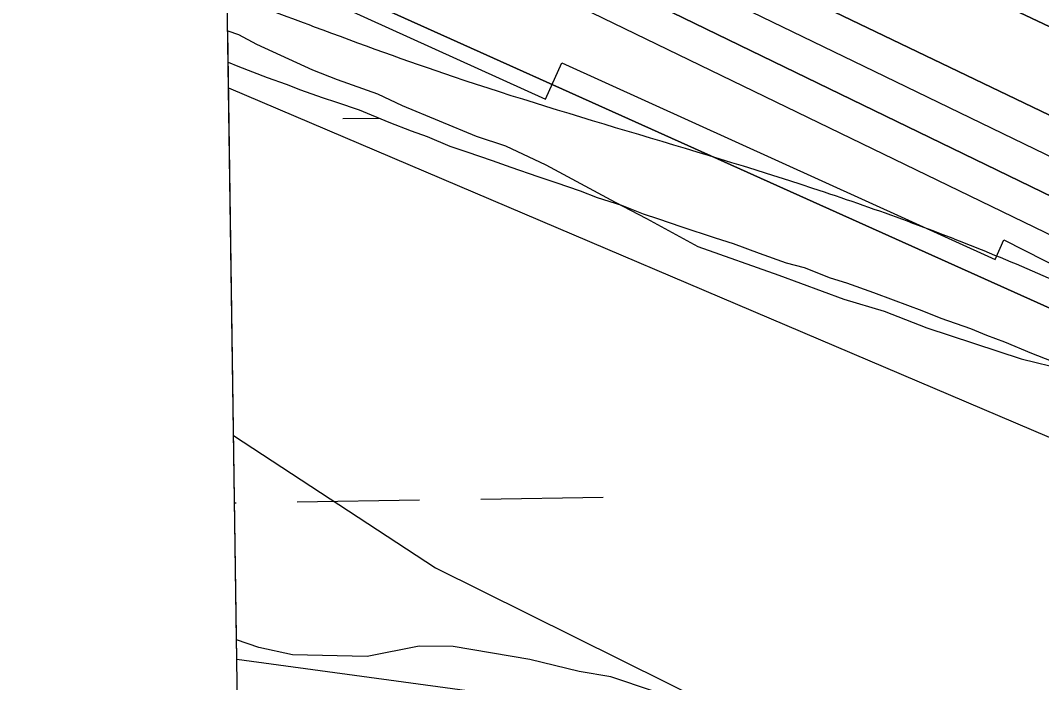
# Model space of a CAD drawing. Extents: x 3807117 to 3845308, y 337856 to 363736.
# Drawn here: x 3811164.4 to 3811431.5, y 353177.7 to 353350.8 of the extents above; entities that cross this region are included whole.
import ezdxf

# ---------------------------------------------------------------- set-up
doc = ezdxf.new("R2010")
doc.units = 0
for name, color, linetype in [('V-GRID-FRAM', 7, 'Continuous'), ('V-RIVR-EDGE', 7, 'Continuous'), ('V-RRAP-FSHR', 7, 'Continuous'), ('V-RRAP-RVMT', 7, 'Continuous'), ('V-SITE-VEGE', 7, 'Continuous'), ('V-TOPO-DPTH', 7, 'Continuous'), ('V-TOPO-MINR', 7, 'Continuous'), ('V-TOPO-WATR', 7, 'Continuous'), ('V-WETL-SWMP', 7, 'Continuous')]:
    doc.layers.add(name, color=color, linetype=linetype)

msp = doc.modelspace()

# ---------------------------------------------------------------- linework, layer by layer
at = {"layer": 'V-GRID-FRAM'}
msp.add_lwpolyline([(3811100.57, 361461.86), (3842914.16, 361938.5), (3843194.47, 343758.27), (3811365.02, 343281.4), (3811100.57, 361461.86)], dxfattribs=at)
at = {"layer": 'V-RIVR-EDGE'}
msp.add_spline([(3811218.45, 353357.75), (3811241.21, 353349.18), (3811277.57, 353336.15), (3811374.55, 353305.99), (3811420.6, 353288.89), (3811465.03, 353269.37), (3811510.27, 353249.04), (3811559.54, 353223.84), (3811619.3, 353188.92), (3811662.89, 353154.04), (3811691.94, 353127.28), (3811709.7, 353115.91), (3811765.42, 353081), (3811802.58, 353062.3), (3811835.68, 353041.2), (3811867.17, 353019.28), (3811896.23, 352996.57), (3811913.17, 352981.16), (3811951.93, 352955.99), (3812009.28, 352925.93), (3812057.74, 352901.54), (3812121.56, 352872.27), (3812173.25, 352846.26), (3812216.06, 352823.51), (3812265.33, 352799.13), (3812306.53, 352778.81), (3812348.53, 352757.68), (3812386.49, 352735.75), (3812421.22, 352720.3), (3812460.8, 352699.98), (3812545.61, 352656.1), (3812602.97, 352631.69), (3812678.12, 352606.44), (3812715.31, 352600.68), (3812744.42, 352597.38), (3812762.2, 352594.1), (3812802.62, 352585.1), (3812822.01, 352580.2), (3812833.34, 352581.79), (3812848.71, 352583.37), (3812863.26, 352580.91), (3812881.04, 352576.82), (3812922.25, 352559.74), (3812963.46, 352545.08), (3812993.35, 352532.06), (3813052.31, 352503.61), (3813083.01, 352490.59), (3813106.46, 352488.92), (3813129.91, 352485.63), (3813159, 352477.47), (3813194.55, 352462.01), (3813230.1, 352446.56), (3813273.7, 352417.34), (3813301.14, 352397.05), (3813318.91, 352388.11), (3813348, 352378.33), (3813381.13, 352364.5), (3813413.43, 352345.82), (3813494.23, 352316.51), (3813551.59, 352290.49), (3813617.85, 352267.68), (3813655.02, 352255.45), (3813691.38, 352240), (3813714.01, 352235.9), (3813744.71, 352223.69), (3813776.23, 352213.91), (3813798.06, 352213.86), (3813836.05, 352202.44), (3813875.64, 352186.97), (3813962.9, 352155.22), (3814023.51, 352136.47), (3814102.7, 352107.97), (3814155.23, 352091.66), (3814196.44, 352079.43), (3814266.74, 352055.8), (3814323.32, 352041.91), (3814445.34, 352003.6), (3814506.76, 351985.66), (3814578.69, 351964.45), (3814657.89, 351940.8), (3814702.34, 351927.75), (3814721.75, 351929.32), (3814754.09, 351926.01), (3814770.26, 351923.54), (3814789.65, 351914.6), (3814876.12, 351887.69), (3814949.66, 351867.29), (3815006.24, 351854.21), (3815041.8, 351845.23), (3815100, 351831.34), (3815142.83, 351819.1), (3815167.09, 351818.23), (3815176.79, 351814.97), (3815198.62, 351812.49), (3815248.71, 351793.77), (3815354.59, 351764.39), (3815405.5, 351749.71), (3815426.52, 351748.04), (3815454.83, 351747.16), (3815474.24, 351747.11), (3815497.68, 351743.82), (3815524.35, 351737.28), (3815541.33, 351734.81), (3815565.58, 351730.71), (3815596.3, 351724.97), (3815642.38, 351716.77), (3815669.07, 351715.9), (3815682.81, 351715.05), (3815696.55, 351711.79), (3815717.56, 351705.26), (3815765.26, 351698.68), (3815820.23, 351687.22), (3815860.65, 351679.03), (3815887.32, 351674.92), (3815924.51, 351666.74), (3815943.91, 351662.65), (3815983.51, 351652.04), (3816003.72, 351648.75), (3816038.48, 351643.81), (3816063.54, 351639.71), (3816105.59, 351635.56), (3816135.51, 351634.68), (3816171.09, 351635.4), (3816210.74, 351640.96), (3816241.48, 351644.93), (3816273.83, 351645.66), (3816303.76, 351648.01), (3816321.54, 351645.54), (3816344.17, 351637.4), (3816355.48, 351632.52), (3816384.58, 351625.98), (3816408.82, 351617.83), (3816424.99, 351614.55), (3816446.8, 351606.41), (3816479.12, 351591.77), (3816506.58, 351580.38), (3816543.75, 351564.12), (3816581.72, 351547.85), (3816605.95, 351537.28), (3816640.72, 351532.34), (3816698.92, 351520.06), (3816723.15, 351510.3), (3816746.6, 351507), (3816761.16, 351507.78), (3816778.13, 351503.69), (3816798.34, 351497.98), (3816825, 351487.4), (3816855.71, 351479.24), (3816886.43, 351474.31), (3816925.24, 351471.79), (3816966.49, 351474.11), (3816998.04, 351476.46), (3817026.34, 351475.58), (3817070.01, 351472.24), (3817092.65, 351470.56), (3817117.7, 351461.61), (3817150.84, 351455.86), (3817209.06, 351450.87), (3817268.89, 351445.87), (3817306.88, 351436.88), (3817355.39, 351431.9), (3817427.34, 351420.4), (3817484.73, 351407.32), (3817542.94, 351399.09), (3817623.81, 351395.66), (3817702.24, 351390.61), (3817745.91, 351388.88), (3817785.52, 351383.93), (3817817.87, 351380.62), (3817858.28, 351372.43), (3817897.08, 351363.44), (3817925.37, 351356.9), (3817962.56, 351352.76), (3818012.7, 351351.83), (3818077.4, 351352.48), (3818152.61, 351350.68), (3818194.66, 351347.34), (3818239.12, 351341.57), (3818286.01, 351331.75), (3818338.55, 351321.1), (3818397.56, 351310.44), (3818454.15, 351303.02), (3818509.14, 351298.84), (3818571.39, 351293.03), (3818663.57, 351285.52), (3818727.45, 351279.7), (3818795.36, 351269.83), (3818876.2, 351255.07), (3818923.09, 351250.1), (3818977.26, 351245.12), (3819054.89, 351238.46), (3819127.66, 351231.81), (3819212.56, 351225.94), (3819281.3, 351224.96), (3819351.66, 351224.78), (3819419.6, 351227.04), (3819476.21, 351226.9), (3819520.69, 351227.6), (3819546.57, 351227.54), (3819582.95, 351220.98), (3819614.49, 351220.09), (3819672.7, 351214.28), (3819726.07, 351210.92), (3819778.63, 351205.13), (3819810.96, 351200.19), (3819871.59, 351188.72), (3819899.88, 351182.99), (3819915.25, 351182.95), (3819932.24, 351185.34), (3819953.26, 351184.48), (3819983.18, 351182.78), (3820021.98, 351174.6), (3820084.22, 351159.89), (3820145.64, 351141.14), (3820186.04, 351126.48), (3820236.16, 351120.69), (3820274.96, 351112.51), (3820329.94, 351105.91), (3820344.5, 351105.87), (3820380.09, 351107.4), (3820408.4, 351109.75), (3820453.68, 351108.03), (3820490.07, 351107.13), (3820518.37, 351101.4), (3820553.93, 351094.03), (3820601.63, 351086.63), (3820680.85, 351071.88), (3820732.56, 351053.96), (3820765.7, 351044.98), (3820836.03, 351032.68), (3820886.95, 351021.23), (3820941.92, 351009.77), (3820979.1, 351001.59), (3821029.21, 350986.91), (3821084.97, 350968.98), (3821149.62, 350949.41), (3821214.28, 350937.12), (3821274.11, 350927.27), (3821338.79, 350922.25), (3821390.55, 350921.32), (3821439.88, 350920.39), (3821482.74, 350919.47), (3821516.7, 350916.96), (3821545.82, 350918.51), (3821604.05, 350917.55), (3821659.04, 350916.61), (3821685.74, 350923.01), (3821735.92, 350937.45), (3821757.76, 350939.82), (3821803.07, 350944.56), (3821833.79, 350942.06), (3821854.81, 350937.96), (3821867.75, 350937.93), (3821881.5, 350939.51), (3821902.56, 350953.21), (3821911.47, 350959.66), (3821920.37, 350959.63), (3821942.2, 350958.77), (3821963.22, 350953.06), (3821985.85, 350947.34), (3822015.76, 350942.41), (3822040.81, 350932.65), (3822068.26, 350916.41), (3822083.59, 350901.81), (3822094.07, 350887.23), (3822105.37, 350879.92), (3822121.54, 350876.65), (3822152.25, 350869.29), (3822191.87, 350864.34), (3822226.65, 350865.06), (3822267.91, 350870.62), (3822284.9, 350872.2), (3822305.11, 350872.15), (3822333.42, 350872.08), (3822351.22, 350873.65), (3822361.73, 350874.43), (3822394.89, 350872.73), (3822423.99, 350870.24), (3822458.75, 350862.87), (3822510.5, 350859.51), (3822540.43, 350859.43), (3822561.46, 350863.43), (3822581.69, 350865.8), (3822615.65, 350864.1), (3822672.24, 350856.68), (3822705.39, 350852.56), (3822756.32, 350841.92), (3822787.04, 350836.99), (3822823.41, 350830.43), (3822867.88, 350823.85), (3822902.63, 350816.48), (3822945.47, 350806.67), (3823006.09, 350790.35), (3823079.61, 350760.24), (3823137.78, 350735.03), (3823194.35, 350718.71), (3823245.28, 350709.69), (3823306.73, 350704.69), (3823364.14, 350701.31), (3823417.51, 350697.14), (3823449.05, 350697.06), (3823481.4, 350698.6), (3823550.15, 350699.23), (3823581.69, 350699.16), (3823629.38, 350688.52), (3823668.18, 350681.15), (3823696.46, 350671.37), (3823753.82, 350646.97), (3823806.35, 350633.09), (3823863.74, 350620.82), (3823898.51, 350618.31), (3823940.57, 350621.44), (3823978.59, 350625.39), (3824066.78, 350638.92), (3824121.78, 350640.4), (3824177.57, 350635.41), (3824220.42, 350630.45), (3824285.1, 350621.4), (3824327.13, 350611.59), (3824362.69, 350600.98), (3824409.58, 350596.02), (3824448.41, 350601.58), (3824481.61, 350617.67), (3824498.6, 350618.44), (3824513.97, 350620.02), (3824547.95, 350627.22), (3824585.99, 350640.06), (3824629.7, 350655.32), (3824703.39, 350691.53), (3824726.06, 350701.99), (3824746.29, 350707.6), (3824770.56, 350709.16), (3824813.42, 350707.43), (3824846.57, 350707.35), (3824892.68, 350710.47), (3824932.31, 350711.99), (3824992.98, 350715.08), (3825053.63, 350716.54), (3825077.08, 350714.06), (3825118.32, 350711.53), (3825167.65, 350711.41), (3825224.26, 350710.46), (3825268.73, 350706.31), (3825291.38, 350707.06), (3825331.81, 350704.53), (3825397.32, 350703.56), (3825606.74, 350688.49), (3825681.95, 350684.26), (3825718.33, 350679.32), (3825771.68, 350669.48), (3825829.88, 350657.2), (3825876.75, 350644.96), (3825933.34, 350632.69), (3825980.21, 350620.44), (3826027.91, 350613.04), (3826057.82, 350606.5), (3826078.82, 350597.55), (3826099.83, 350588.6), (3826132.93, 350567.49), (3826149.09, 350560.98), (3826170.12, 350560.12), (3826181.44, 350560.09), (3826191.95, 350556.83), (3826200.81, 350545.49), (3826210.51, 350541.42), (3826228.29, 350537.33), (3826238.8, 350537.31), (3826261.48, 350551.81), (3826283.34, 350561.46), (3826294.67, 350563.86), (3826328.63, 350561.35), (3826366.62, 350551.55), (3826404.6, 350537.71), (3826436.92, 350525.5), (3826469.23, 350512.48), (3826521.76, 350496.17), (3826575.93, 350488.76), (3826625.23, 350476.51), (3826668.07, 350467.5), (3826700.4, 350458.53), (3826735.16, 350452.78), (3826769.1, 350442.18), (3826814.37, 350433.98), (3826839.42, 350426.64), (3826868.52, 350417.67), (3826885.48, 350408.74), (3826910.53, 350400.59), (3826925.89, 350397.31), (3826948.52, 350392.41), (3827078.61, 350343.56), (3827134.36, 350324.82), (3827208.69, 350294.71), (3827274.15, 350272.72), (3827333.13, 350249.93), (3827396.95, 350224.7), (3827454.31, 350200.29), (3827493.09, 350180.79), (3827513.27, 350168.61), (3827518.92, 350160.5), (3827515.66, 350154.04), (3827502.68, 350137.09), (3827493.76, 350126.6), (3827492.93, 350118.51), (3827495.33, 350108.8), (3827498.56, 350105.56), (3827504.22, 350105.55), (3827524.51, 350132.99), (3827532.62, 350141.06), (3827540.71, 350143.47), (3827549.6, 350141.02), (3827564.13, 350130.47), (3827579.48, 350125.58), (3827606.96, 350115), (3827631.19, 350105.23), (3827659.45, 350084.14), (3827689.32, 350065.46), (3827728.09, 350044.34), (3827778.17, 350019.14)], degree=3, dxfattribs=at)
at = {"layer": 'V-RRAP-FSHR'}
msp.add_lwpolyline([(3811218.81, 353333.2), (3811498.96, 353213.98), (3811980.49, 352912.94), (3812524.74, 352635.54), (3813190.25, 352406.85), (3813826.75, 352151.21), (3814955.49, 351838.72), (3815566.52, 351707.3), (3816314.38, 351579.77), (3817323.6, 351404.18), (3818699.23, 351247.18), (3819584.12, 351165.55)], dxfattribs=at)
at = {"layer": 'V-RRAP-RVMT'}
for p, q in [((3811218.31, 353368.06), (3811301.73, 353330.19)), ((3811301.73, 353330.19), (3811306, 353339.71)), ((3811306, 353339.71), (3811419.31, 353288.28)), ((3811419.31, 353288.28), (3811421.61, 353293.42)), ((3811421.61, 353293.42), (3811521.69, 353242.59))]:
    msp.add_line(p, q, dxfattribs=at)
at = {"layer": 'V-SITE-VEGE'}
for p, q in [((3811220.91, 353188.89), (3811218.6, 353348.1)), ((3811218.6, 353348.1), (3811221.43, 353347.1)), ((3811221.43, 353347.1), (3811226.11, 353344.65)), ((3811226.11, 353344.65), (3811240.76, 353337.87)), ((3811240.76, 353337.87), (3811247.21, 353335.39)), ((3811247.21, 353335.39), (3811257.78, 353331.65)), ((3811257.78, 353331.65), (3811264.23, 353328.57)), ((3811264.23, 353328.57), (3811283.58, 353320.53)), ((3811283.58, 353320.53), (3811291.21, 353318.03)), ((3811291.21, 353318.03), (3811301.76, 353313.1)), ((3811301.76, 353313.1), (3811319.9, 353303.3)), ((3811319.9, 353303.3), (3811328.1, 353299.02)), ((3811328.1, 353299.02), (3811341.55, 353291.67)), ((3811341.55, 353291.67), (3811362.69, 353284.19)), ((3811362.69, 353284.19), (3811379.71, 353277.96)), ((3811379.71, 353277.96), (3811390.29, 353274.81)), ((3811390.29, 353274.81), (3811401.44, 353270.47)), ((3811401.44, 353270.47), (3811426.11, 353262.32)), ((3811426.11, 353262.32), (3811439.05, 353259.13)), ((3811226.72, 353186.84), (3811220.91, 353188.89)), ((3811235.55, 353184.9), (3811226.72, 353186.84)), ((3811268.69, 353187.24), (3811255.05, 353184.54)), ((3811277.55, 353187.08), (3811268.69, 353187.24)), ((3811297.58, 353183.75), (3811277.55, 353187.08)), ((3811255.05, 353184.54), (3811235.55, 353184.9)), ((3811310.53, 353180.55), (3811297.58, 353183.75)), ((3811318.77, 353179.22), (3811310.53, 353180.55)), ((3811341.09, 353171.71), (3811318.77, 353179.22))]:
    msp.add_line(p, q, dxfattribs=at)
at = {"layer": 'V-TOPO-DPTH'}
for points in [[(3811217.09, 353451.83), (3811249.54, 353436.32), (3811300.01, 353412.35), (3811668.81, 353238.04), (3811696.37, 353224.91), (3811723.87, 353211.67), (3811751.3, 353198.27), (3811778.67, 353184.75), (3811890.91, 353128.87), (3811974.46, 353087.53), (3812058.14, 353046.46), (3812142.01, 353005.78), (3812226.01, 352965.37), (3812487.12, 352840.52)], [(3812487.12, 352840.52), (3812226.01, 352965.37), (3812142.01, 353005.78), (3812058.14, 353046.46), (3811974.46, 353087.53), (3811890.91, 353128.87), (3811778.67, 353184.75), (3811751.3, 353198.27), (3811723.87, 353211.67), (3811696.37, 353224.91), (3811668.81, 353238.04), (3811300.01, 353412.35), (3811249.54, 353436.32), (3811217.09, 353451.83)], [(3811217.4, 353430.56), (3811282.52, 353398.95), (3811368.68, 353357.27), (3811454.93, 353315.78), (3811541.24, 353274.42), (3811679.12, 353208.52), (3811696.5, 353200.13), (3811713.84, 353191.67), (3811731.12, 353183.07), (3811748.36, 353174.4), (3812170.18, 352960.2), (3812226.06, 352932.17), (3812282.12, 352904.5), (3812338.45, 352877.39), (3812394.96, 352850.64), (3812446.87, 352826.37)], [(3812446.87, 352826.37), (3812394.96, 352850.64), (3812338.45, 352877.39), (3812282.12, 352904.5), (3812226.06, 352932.17), (3812170.18, 352960.2), (3811748.36, 353174.4), (3811731.12, 353183.07), (3811713.84, 353191.67), (3811696.5, 353200.13), (3811679.12, 353208.52), (3811541.24, 353274.42), (3811454.93, 353315.78), (3811368.68, 353357.27), (3811282.52, 353398.95), (3811217.4, 353430.56)], [(3812489.28, 352767.5), (3812433.09, 352796.61), (3812403.54, 352811.92), (3812374, 352827.23), (3812344.45, 352842.54), (3812314.9, 352857.85), (3811721.31, 353165.38), (3811713.09, 353169.59), (3811704.86, 353173.75), (3811696.59, 353177.84), (3811688.3, 353181.88), (3811619.63, 353214.99), (3811576.99, 353235.56), (3811534.36, 353256.16), (3811491.75, 353276.8), (3811449.16, 353297.46), (3811217.7, 353409.82)], [(3811217.7, 353409.82), (3811449.16, 353297.46), (3811491.75, 353276.8), (3811534.36, 353256.16), (3811576.99, 353235.56), (3811619.63, 353214.99), (3811688.3, 353181.88), (3811696.59, 353177.84), (3811704.86, 353173.75), (3811713.09, 353169.59), (3811721.31, 353165.38), (3812314.9, 352857.85), (3812344.45, 352842.54), (3812374, 352827.23), (3812403.54, 352811.92), (3812433.09, 352796.61), (3812489.28, 352767.5)], [(3812445.79, 352753.9), (3811696.65, 353157.37), (3811218.24, 353372.4)]]:
    msp.add_lwpolyline(points, dxfattribs=at)
at = {"layer": 'V-TOPO-MINR'}
for points in [[(3811217.09, 353451.83), (3811249.54, 353436.32), (3811300.01, 353412.35), (3811668.81, 353238.04), (3811696.37, 353224.91), (3811723.87, 353211.67), (3811751.3, 353198.27), (3811778.67, 353184.75), (3811890.91, 353128.87), (3811974.46, 353087.53), (3812058.14, 353046.46), (3812142.01, 353005.78), (3812226.01, 352965.37), (3812487.12, 352840.52)], [(3811217.4, 353430.56), (3811282.52, 353398.95), (3811368.68, 353357.27), (3811454.93, 353315.78), (3811541.24, 353274.42), (3811679.12, 353208.52), (3811696.5, 353200.13), (3811713.84, 353191.67), (3811731.12, 353183.07), (3811748.36, 353174.4), (3812170.18, 352960.2), (3812226.06, 352932.17), (3812282.12, 352904.5), (3812338.45, 352877.39), (3812394.96, 352850.64), (3812446.87, 352826.37)], [(3811217.55, 353420.17), (3811323.46, 353368.69), (3811387.69, 353337.52), (3811451.96, 353306.41), (3811516.26, 353275.39), (3811580.59, 353244.43), (3811683.85, 353194.83), (3811696.55, 353188.67), (3811709.22, 353182.44), (3811721.84, 353176.12), (3811734.42, 353169.73), (3812347.96, 352855.31), (3812373.11, 352842.61), (3812398.37, 352830.12), (3812423.78, 352817.93), (3812449.28, 352805.95)], [(3811217.7, 353409.82), (3811449.16, 353297.46), (3811491.75, 353276.8), (3811534.36, 353256.16), (3811576.99, 353235.56), (3811619.63, 353214.99), (3811688.3, 353181.88), (3811696.59, 353177.84), (3811704.86, 353173.75), (3811713.09, 353169.59), (3811721.31, 353165.38), (3812314.9, 352857.85), (3812344.45, 352842.54), (3812374, 352827.23), (3812403.54, 352811.92), (3812433.09, 352796.61), (3812489.28, 352767.5)], [(3811217.85, 353399.47), (3811573.56, 353227.02), (3811594.75, 353216.75), (3811615.94, 353206.5), (3811637.15, 353196.27), (3811658.36, 353186.05), (3811692.47, 353169.62), (3811696.62, 353167.6), (3811700.75, 353165.55), (3811704.86, 353163.45), (3811708.96, 353161.33), (3811836.98, 353094.11), (3811905.05, 353058.31), (3811973.1, 353022.47), (3812041.11, 352986.54), (3812109.08, 352950.56), (3812467.49, 352760.61)], [(3811220.13, 353242.3), (3811272.95, 353207.68), (3811660.73, 353015.25), (3812050.16, 352873.84)]]:
    msp.add_lwpolyline(points, dxfattribs=at)
at = {"layer": 'V-TOPO-WATR'}
msp.add_lwpolyline([(3811218.24, 353372.4), (3811696.65, 353157.37), (3812445.79, 352753.9)], dxfattribs=at)
at = {"layer": 'V-WETL-SWMP'}
for p, q in [((3811220.99, 353183.73), (3811218.71, 353339.94)), ((3811218.71, 353339.94), (3811221.2, 353338.9)), ((3811221.2, 353338.9), (3811228.95, 353335.91)), ((3811228.95, 353335.91), (3811233.89, 353334.16)), ((3811233.89, 353334.16), (3811237.65, 353332.67)), ((3811237.65, 353332.67), (3811243.3, 353330.67)), ((3811243.3, 353330.67), (3811247.06, 353329.42)), ((3811247.06, 353329.42), (3811252.94, 353327.42)), ((3811252.94, 353327.42), (3811260.69, 353324.2)), ((3811248.7, 353325.14), (3811258.09, 353325.28)), ((3811260.69, 353324.2), (3811266.57, 353321.96)), ((3811266.57, 353321.96), (3811270.8, 353320.46)), ((3811270.8, 353320.46), (3811276.67, 353317.98)), ((3811276.67, 353317.98), (3811281.14, 353316.48)), ((3811281.14, 353316.48), (3811287.73, 353314.23)), ((3811287.73, 353314.23), (3811292.66, 353312.48)), ((3811292.66, 353312.48), (3811299.72, 353309.98)), ((3811299.72, 353309.98), (3811304.43, 353308.47)), ((3811304.43, 353308.47), (3811310.77, 353306.22)), ((3811310.77, 353306.22), (3811315.24, 353304.48)), ((3811315.24, 353304.48), (3811321.59, 353302.47)), ((3811321.59, 353302.47), (3811327.23, 353300.24)), ((3811327.23, 353300.24), (3811331.23, 353298.98)), ((3811331.23, 353298.98), (3811337.11, 353296.97)), ((3811337.11, 353296.97), (3811346.05, 353293.97)), ((3811346.05, 353293.97), (3811350.76, 353292.46)), ((3811350.76, 353292.46), (3811357.58, 353289.97)), ((3811357.58, 353289.97), (3811364.63, 353287.47)), ((3811364.63, 353287.47), (3811369.34, 353286.2)), ((3811369.34, 353286.2), (3811376.15, 353283.47)), ((3811376.15, 353283.47), (3811380.39, 353282.2)), ((3811380.39, 353282.2), (3811387.45, 353279.71)), ((3811387.45, 353279.71), (3811392.62, 353277.72)), ((3811392.62, 353277.72), (3811400.14, 353274.97)), ((3811400.14, 353274.97), (3811405.07, 353272.99)), ((3811405.07, 353272.99), (3811412.83, 353270.24)), ((3811412.83, 353270.24), (3811417.06, 353268.5)), ((3811417.06, 353268.5), (3811421.76, 353266.76)), ((3811421.76, 353266.76), (3811428.81, 353263.79)), ((3811428.81, 353263.79), (3811433.98, 353261.8)), ((3811284.79, 353225.67), (3811316.78, 353226.15)), ((3811220.39, 353224.7), (3811220.79, 353224.71)), ((3811236.79, 353224.95), (3811268.79, 353225.43)), ((3811351.67, 353166.01), (3811220.99, 353183.73))]:
    msp.add_line(p, q, dxfattribs=at)

doc.saveas('drawing.dxf')
